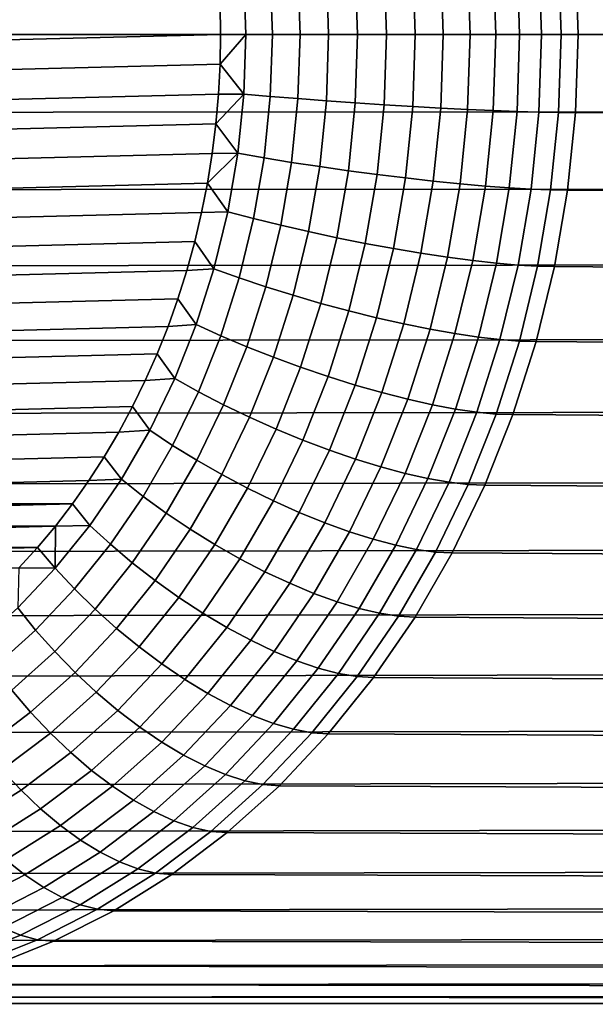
# Model space of a CAD drawing. Header units: metres. Extents: x -240 to 45, y -77 to 27.
# Tile 611 of 656: x -14.13 to -12.35, y -72.45 to -69.4. Entities that reach past the tile are written whole.
import ezdxf

# ---------------------------------------------------------------- set-up
doc = ezdxf.new("R2010")
doc.units = ezdxf.units.M
doc.layers.add('solid_102011X2', color=7, linetype='CONTINUOUS')

msp = doc.modelspace()

# ---------------------------------------------------------------- linework, layer by layer
at = {"layer": 'solid_102011X2'}
for points in [[(-17.437199, -69.449997, 152.970062), (-17.429041, -69.208603, 152.975357), (6.356927, -69.215828, 116.34713), (6.350015, -69.449997, 116.340965)], [(-13.094862, -69.238701, 156.597458), (-13.08772, -69.449997, 156.602097), (-12.997995, -69.449997, 156.598358), (-13.005336, -69.232811, 156.593597)], [(-13.005336, -69.232811, 156.593597), (-12.997995, -69.449997, 156.598358), (-12.909256, -69.449997, 156.584595), (-12.916779, -69.227425, 156.579712)], [(-12.916779, -69.227425, 156.579712), (-12.909256, -69.449997, 156.584595), (-12.822618, -69.449997, 156.560959), (-12.830303, -69.22261, 156.555969)], [(-12.830303, -69.22261, 156.555969), (-12.822618, -69.449997, 156.560959), (-12.739175, -69.449997, 156.527771), (-12.747001, -69.218437, 156.52269)], [(-12.747001, -69.218437, 156.52269), (-12.739175, -69.449997, 156.527771), (-12.659977, -69.449997, 156.485443), (-12.667921, -69.214951, 156.48027)], [(-12.667921, -69.214951, 156.48027), (-12.659977, -69.449997, 156.485443), (-12.586022, -69.449997, 156.434494), (-12.59406, -69.212189, 156.429276)], [(-12.59406, -69.212189, 156.429276), (-12.586022, -69.449997, 156.434494), (-12.518244, -69.449997, 156.37558), (-12.526348, -69.210197, 156.370316)], [(-12.526348, -69.210197, 156.370316), (-12.518244, -69.449997, 156.37558), (-12.457495, -69.449997, 156.309448), (-12.46564, -69.208992, 156.304153)], [(-12.46564, -69.208992, 156.304153), (-12.457495, -69.449997, 156.309448), (-12.405175, -69.449997, 156.2379), (-12.413334, -69.208603, 156.232605)], [(-12.413334, -69.208603, 156.232605), (-12.405175, -69.449997, 156.2379), (11.382038, -69.449997, 119.608803), (11.373597, -69.215836, 119.604996)], [(-13.440189, -69.265762, 156.513641), (-13.433962, -69.449997, 156.517685), (-13.351517, -69.449997, 156.553284), (-13.357985, -69.258644, 156.549088)], [(-13.357985, -69.258644, 156.549088), (-13.351517, -69.449997, 156.553284), (-13.265602, -69.449997, 156.579422), (-13.272304, -69.251701, 156.575073)], [(-13.272304, -69.251701, 156.575073), (-13.265602, -69.449997, 156.579422), (-13.177299, -69.449997, 156.595764), (-13.184226, -69.245026, 156.591263)], [(-13.184226, -69.245026, 156.591263), (-13.177299, -69.449997, 156.595764), (-13.08772, -69.449997, 156.602097), (-13.094862, -69.238701, 156.597458)], [(-13.518287, -69.266045, 156.468918), (-17.200375, -69.358047, 154.077744), (-17.201973, -69.449997, 154.076706), (-13.513421, -69.358047, 156.472092)], [(-13.433962, -69.449997, 156.517685), (-13.440189, -69.265762, 156.513641), (-13.513421, -69.358047, 156.472092), (-13.511823, -69.449997, 156.473129)], [(-13.513421, -69.358047, 156.472092), (-17.201973, -69.449997, 154.076706), (-17.200375, -69.541954, 154.077744), (-13.511823, -69.449997, 156.473129)], [(-17.429041, -69.691399, 152.975357), (-17.437199, -69.449997, 152.970062), (6.350015, -69.449997, 116.340965), (6.356926, -69.684166, 116.34713)], [(-17.195511, -69.633957, 154.080902), (-13.513421, -69.541954, 156.472092), (-13.511823, -69.449997, 156.473129), (-17.200375, -69.541954, 154.077744)], [(-13.433962, -69.449997, 156.517685), (-13.511823, -69.449997, 156.473129), (-13.513421, -69.541954, 156.472092)], [(-13.440189, -69.634232, 156.513641), (-13.433962, -69.449997, 156.517685), (-13.513421, -69.541954, 156.472092)], [(-13.357985, -69.641357, 156.549088), (-13.351517, -69.449997, 156.553284), (-13.433962, -69.449997, 156.517685), (-13.440189, -69.634232, 156.513641)], [(-13.272304, -69.6483, 156.575073), (-13.265602, -69.449997, 156.579422), (-13.351517, -69.449997, 156.553284), (-13.357985, -69.641357, 156.549088)], [(-13.184226, -69.654976, 156.591263), (-13.177299, -69.449997, 156.595764), (-13.265602, -69.449997, 156.579422), (-13.272304, -69.6483, 156.575073)], [(-13.094862, -69.661301, 156.597458), (-13.08772, -69.449997, 156.602097), (-13.177299, -69.449997, 156.595764), (-13.184226, -69.654976, 156.591263)], [(-13.005336, -69.667191, 156.593597), (-12.997995, -69.449997, 156.598358), (-13.08772, -69.449997, 156.602097), (-13.094862, -69.661301, 156.597458)], [(-12.916779, -69.672577, 156.579712), (-12.909256, -69.449997, 156.584595), (-12.997995, -69.449997, 156.598358), (-13.005336, -69.667191, 156.593597)], [(-12.830303, -69.677383, 156.555969), (-12.822618, -69.449997, 156.560959), (-12.909256, -69.449997, 156.584595), (-12.916779, -69.672577, 156.579712)], [(-12.747001, -69.681564, 156.52269), (-12.739175, -69.449997, 156.527771), (-12.822618, -69.449997, 156.560959), (-12.830303, -69.677383, 156.555969)], [(-12.667921, -69.685051, 156.48027), (-12.659977, -69.449997, 156.485443), (-12.739175, -69.449997, 156.527771), (-12.747001, -69.681564, 156.52269)], [(-12.659977, -69.449997, 156.485443), (-12.667921, -69.685051, 156.48027), (-12.59406, -69.687813, 156.429276), (-12.586022, -69.449997, 156.434494)], [(-12.586022, -69.449997, 156.434494), (-12.59406, -69.687813, 156.429276), (-12.526348, -69.689804, 156.370316), (-12.518244, -69.449997, 156.37558)], [(-12.518244, -69.449997, 156.37558), (-12.526348, -69.689804, 156.370316), (-12.46564, -69.691002, 156.304153), (-12.457495, -69.449997, 156.309448)], [(-12.457495, -69.449997, 156.309448), (-12.46564, -69.691002, 156.304153), (-12.413334, -69.691399, 156.232605), (-12.405175, -69.449997, 156.2379)], [(-12.405175, -69.449997, 156.2379), (-12.413334, -69.691399, 156.232605), (11.373596, -69.684174, 119.604996), (11.382038, -69.449997, 119.608803)], [(-17.187384, -69.726097, 154.086182), (-13.518287, -69.633957, 156.468918), (-13.513421, -69.541954, 156.472092), (-17.195511, -69.633957, 154.080902)], [(-13.440189, -69.634232, 156.513641), (-13.513421, -69.541954, 156.472092), (-13.518287, -69.633957, 156.468918)], [(-17.175974, -69.818001, 154.093597), (-13.526413, -69.726097, 156.463654), (-13.518287, -69.633957, 156.468918), (-17.187384, -69.726097, 154.086182)], [(-13.440189, -69.634232, 156.513641), (-13.518287, -69.633957, 156.468918), (-13.526413, -69.726097, 156.463654)], [(-13.440189, -69.634232, 156.513641), (-13.526413, -69.726097, 156.463654), (-13.458828, -69.817276, 156.501541)], [(-13.377345, -69.831474, 156.536514), (-13.357985, -69.641357, 156.549088), (-13.440189, -69.634232, 156.513641), (-13.458828, -69.817276, 156.501541)], [(-13.292366, -69.845314, 156.562042), (-13.272304, -69.6483, 156.575073), (-13.357985, -69.641357, 156.549088), (-13.377345, -69.831474, 156.536514)], [(-13.204964, -69.858627, 156.577789), (-13.184226, -69.654976, 156.591263), (-13.272304, -69.6483, 156.575073), (-13.292366, -69.845314, 156.562042)], [(-13.11624, -69.871231, 156.583588), (-13.094862, -69.661301, 156.597458), (-13.184226, -69.654976, 156.591263), (-13.204964, -69.858627, 156.577789)], [(-13.02731, -69.882973, 156.57933), (-13.005336, -69.667191, 156.593597), (-13.094862, -69.661301, 156.597458), (-13.11624, -69.871231, 156.583588)], [(-17.404617, -69.931236, 152.991226), (-17.429041, -69.691399, 152.975357), (6.356926, -69.684166, 116.34713), (6.377658, -69.917114, 116.365578)], [(-12.939297, -69.893707, 156.565079), (-12.916779, -69.672577, 156.579712), (-13.005336, -69.667191, 156.593597), (-13.02731, -69.882973, 156.57933)], [(-12.853309, -69.903297, 156.541031), (-12.830303, -69.677383, 156.555969), (-12.916779, -69.672577, 156.579712), (-12.939297, -69.893707, 156.565079)], [(-12.770429, -69.911629, 156.507477), (-12.747001, -69.681564, 156.52269), (-12.830303, -69.677383, 156.555969), (-12.853309, -69.903297, 156.541031)], [(-12.691702, -69.918579, 156.464828), (-12.667921, -69.685051, 156.48027), (-12.747001, -69.681564, 156.52269), (-12.770429, -69.911629, 156.507477)], [(-12.667921, -69.685051, 156.48027), (-12.691702, -69.918579, 156.464828), (-12.61812, -69.92408, 156.413651), (-12.59406, -69.687813, 156.429276)], [(-12.59406, -69.687813, 156.429276), (-12.61812, -69.92408, 156.413651), (-12.550611, -69.928055, 156.354568), (-12.526348, -69.689804, 156.370316)], [(-12.526348, -69.689804, 156.370316), (-12.550611, -69.928055, 156.354568), (-12.490023, -69.930443, 156.288315), (-12.46564, -69.691002, 156.304153)], [(-12.46564, -69.691002, 156.304153), (-12.490023, -69.930443, 156.288315), (-12.437757, -69.931236, 156.216736), (-12.413334, -69.691399, 156.232605)], [(-12.413334, -69.691399, 156.232605), (-12.437757, -69.931236, 156.216736), (11.306332, -70.147377, 119.574486), (11.348306, -69.917137, 119.593559)], [(-12.413334, -69.691399, 156.232605), (11.348306, -69.917137, 119.593559), (11.373596, -69.684174, 119.604996)], [(-17.161268, -69.909554, 154.103149), (-13.537822, -69.818001, 156.456238), (-13.526413, -69.726097, 156.463654), (-17.175974, -69.818001, 154.093597)], [(-13.458828, -69.817276, 156.501541), (-13.526413, -69.726097, 156.463654), (-13.537822, -69.818001, 156.456238)], [(-17.143293, -70.000404, 154.114822), (-13.552528, -69.909554, 156.446686), (-13.537822, -69.818001, 156.456238), (-17.161268, -69.909554, 154.103149)], [(-13.458828, -69.817276, 156.501541), (-13.537822, -69.818001, 156.456238), (-13.552528, -69.909554, 156.446686)], [(-13.458828, -69.817276, 156.501541), (-13.552528, -69.909554, 156.446686), (-13.489759, -69.997932, 156.481445)], [(-13.409472, -70.019119, 156.515656), (-13.377345, -69.831474, 156.536514), (-13.458828, -69.817276, 156.501541), (-13.489759, -69.997932, 156.481445)], [(-13.32566, -70.039764, 156.540421), (-13.292366, -69.845314, 156.562042), (-13.377345, -69.831474, 156.536514), (-13.409472, -70.019119, 156.515656)], [(-13.239378, -70.059624, 156.55545), (-13.204964, -69.858627, 156.577789), (-13.292366, -69.845314, 156.562042), (-13.32566, -70.039764, 156.540421)], [(-13.151715, -70.078423, 156.560547), (-13.11624, -69.871231, 156.583588), (-13.204964, -69.858627, 156.577789), (-13.239378, -70.059624, 156.55545)], [(-13.063774, -70.095947, 156.555649), (-13.02731, -69.882973, 156.57933), (-13.11624, -69.871231, 156.583588), (-13.151715, -70.078423, 156.560547)], [(-12.976665, -70.111961, 156.540817), (-12.939297, -69.893707, 156.565079), (-13.02731, -69.882973, 156.57933), (-13.063774, -70.095947, 156.555649)], [(-12.891485, -70.126274, 156.516235), (-12.853309, -69.903297, 156.541031), (-12.939297, -69.893707, 156.565079), (-12.976665, -70.111961, 156.540817)], [(-12.809306, -70.138695, 156.482224), (-12.770429, -69.911629, 156.507477), (-12.853309, -69.903297, 156.541031), (-12.891485, -70.126274, 156.516235)], [(-17.364088, -70.167946, 153.017548), (-17.404617, -69.931236, 152.991226), (6.377658, -69.917114, 116.365578), (6.412156, -70.147369, 116.396164)], [(-17.122049, -70.090485, 154.128616), (-13.570502, -70.000404, 156.435013), (-13.552528, -69.909554, 156.446686), (-17.143293, -70.000404, 154.114822)], [(-13.489759, -69.997932, 156.481445), (-13.552528, -69.909554, 156.446686), (-13.570502, -70.000404, 156.435013)], [(-12.731165, -70.149071, 156.439209), (-12.691702, -69.918579, 156.464828), (-12.770429, -69.911629, 156.507477), (-12.809306, -70.138695, 156.482224)], [(-12.691702, -69.918579, 156.464828), (-12.731165, -70.149071, 156.439209), (-12.658047, -70.157272, 156.387726), (-12.61812, -69.92408, 156.413651)], [(-12.61812, -69.92408, 156.413651), (-12.658047, -70.157272, 156.387726), (-12.590871, -70.1632, 156.328415), (-12.550611, -69.928055, 156.354568)], [(-12.550611, -69.928055, 156.354568), (-12.590871, -70.1632, 156.328415), (-12.530486, -70.166771, 156.262039), (-12.490023, -69.930443, 156.288315)], [(-12.490023, -69.930443, 156.288315), (-12.530486, -70.166771, 156.262039), (-12.478286, -70.167946, 156.190414), (-12.437757, -69.931236, 156.216736)], [(-12.437757, -69.931236, 156.216736), (-12.478286, -70.167946, 156.190414), (11.247913, -70.373695, 119.547737), (11.306332, -70.147377, 119.574486)], [(-17.09761, -70.179405, 154.144485), (-13.591747, -70.090485, 156.421219), (-13.570502, -70.000404, 156.435013), (-17.122049, -70.090485, 154.128616)], [(-13.532783, -70.175034, 156.453506), (-13.489759, -69.997932, 156.481445), (-13.570502, -70.000404, 156.435013), (-13.591747, -70.090485, 156.421219)], [(-13.454159, -70.203072, 156.486633), (-13.409472, -70.019119, 156.515656), (-13.489759, -69.997932, 156.481445), (-13.532783, -70.175034, 156.453506)], [(-13.371967, -70.230392, 156.510345), (-13.32566, -70.039764, 156.540421), (-13.409472, -70.019119, 156.515656), (-13.454159, -70.203072, 156.486633)], [(-13.32566, -70.039764, 156.540421), (-13.371967, -70.230392, 156.510345), (-13.287245, -70.25666, 156.524368), (-13.239378, -70.059624, 156.55545)], [(-13.201058, -70.281548, 156.528503), (-13.151715, -70.078423, 156.560547), (-13.239378, -70.059624, 156.55545), (-13.287245, -70.25666, 156.524368)], [(-13.114493, -70.304733, 156.522705), (-13.063774, -70.095947, 156.555649), (-13.151715, -70.078423, 156.560547), (-13.201058, -70.281548, 156.528503)], [(-17.069979, -70.267136, 154.16243), (-13.616187, -70.179405, 156.40535), (-13.591747, -70.090485, 156.421219), (-17.09761, -70.179405, 154.144485)], [(-13.532783, -70.175034, 156.453506), (-13.591747, -70.090485, 156.421219), (-13.616187, -70.179405, 156.40535)], [(-13.028642, -70.325928, 156.507065), (-12.976665, -70.111961, 156.540817), (-13.063774, -70.095947, 156.555649), (-13.114493, -70.304733, 156.522705)], [(-12.944585, -70.344856, 156.48175), (-12.891485, -70.126274, 156.516235), (-12.976665, -70.111961, 156.540817), (-13.028642, -70.325928, 156.507065)], [(-17.307716, -70.400002, 153.054153), (-17.364088, -70.167946, 153.017548), (6.412156, -70.147369, 116.396164), (6.460348, -70.37368, 116.438652)], [(-12.863381, -70.361298, 156.447113), (-12.809306, -70.138695, 156.482224), (-12.891485, -70.126274, 156.516235), (-12.944585, -70.344856, 156.48175)], [(-12.786056, -70.375031, 156.403564), (-12.731165, -70.149071, 156.439209), (-12.809306, -70.138695, 156.482224), (-12.863381, -70.361298, 156.447113)], [(-13.587618, -70.347435, 156.417908), (-13.532783, -70.175034, 156.453506), (-13.616187, -70.179405, 156.40535), (-13.643817, -70.267136, 156.387405)], [(-13.511114, -70.382141, 156.449646), (-13.454159, -70.203072, 156.486633), (-13.532783, -70.175034, 156.453506), (-13.587618, -70.347435, 156.417908)], [(-12.731165, -70.149071, 156.439209), (-12.786056, -70.375031, 156.403564), (-12.713581, -70.38588, 156.351654), (-12.658047, -70.157272, 156.387726)], [(-12.658047, -70.157272, 156.387726), (-12.713581, -70.38588, 156.351654), (-12.646871, -70.393723, 156.292053), (-12.590871, -70.1632, 156.328415)], [(-12.590871, -70.1632, 156.328415), (-12.646871, -70.393723, 156.292053), (-12.586765, -70.398453, 156.225494), (-12.530486, -70.166771, 156.262039)], [(-12.530486, -70.166771, 156.262039), (-12.586765, -70.398453, 156.225494), (-12.534658, -70.400002, 156.153809), (-12.478286, -70.167946, 156.190414)], [(-12.478286, -70.167946, 156.190414), (-12.534658, -70.400002, 156.153809), (11.173461, -70.594582, 119.513321), (11.247913, -70.373695, 119.547737)], [(-17.039282, -70.353279, 154.182358), (-13.643817, -70.267136, 156.387405), (-13.616187, -70.179405, 156.40535), (-17.069979, -70.267136, 154.16243)], [(-13.430989, -70.415962, 156.472015), (-13.371967, -70.230392, 156.510345), (-13.454159, -70.203072, 156.486633), (-13.511114, -70.382141, 156.449646)], [(-13.371967, -70.230392, 156.510345), (-13.430989, -70.415962, 156.472015), (-13.348253, -70.448479, 156.484741), (-13.287245, -70.25666, 156.524368)], [(-17.005526, -70.437813, 154.204285), (-13.674516, -70.353279, 156.367462), (-13.643817, -70.267136, 156.387405), (-17.039282, -70.353279, 154.182358)], [(-13.587618, -70.347435, 156.417908), (-13.643817, -70.267136, 156.387405), (-13.674516, -70.353279, 156.367462)], [(-13.263948, -70.479279, 156.487656), (-13.201058, -70.281548, 156.528503), (-13.287245, -70.25666, 156.524368), (-13.348253, -70.448479, 156.484741)], [(-13.179137, -70.507973, 156.480728), (-13.114493, -70.304733, 156.522705), (-13.201058, -70.281548, 156.528503), (-13.263948, -70.479279, 156.487656)], [(-13.094889, -70.534203, 156.464035), (-13.028642, -70.325928, 156.507065), (-13.114493, -70.304733, 156.522705), (-13.179137, -70.507973, 156.480728)], [(-13.012263, -70.55764, 156.437805), (-12.944585, -70.344856, 156.48175), (-13.028642, -70.325928, 156.507065), (-13.094889, -70.534203, 156.464035)], [(-16.968845, -70.520424, 154.228104), (-13.708271, -70.437813, 156.345551), (-13.674516, -70.353279, 156.367462), (-17.005526, -70.437813, 154.204285)], [(-13.653909, -70.514015, 156.374847), (-13.587618, -70.347435, 156.417908), (-13.674516, -70.353279, 156.367462), (-13.708271, -70.437813, 156.345551)], [(-13.579968, -70.555161, 156.404922), (-13.511114, -70.382141, 156.449646), (-13.587618, -70.347435, 156.417908), (-13.653909, -70.514015, 156.374847)], [(-12.932303, -70.577988, 156.402344), (-12.863381, -70.361298, 156.447113), (-12.944585, -70.344856, 156.48175), (-13.012263, -70.55764, 156.437805)], [(-12.856016, -70.594986, 156.358124), (-12.786056, -70.375031, 156.403564), (-12.863381, -70.361298, 156.447113), (-12.932303, -70.577988, 156.402344)], [(-17.235867, -70.6259, 153.100815), (-17.307716, -70.400002, 153.054153), (6.460348, -70.37368, 116.438652), (6.522074, -70.594566, 116.492668)], [(-13.502343, -70.595261, 156.425674), (-13.430989, -70.415962, 156.472015), (-13.511114, -70.382141, 156.449646), (-13.579968, -70.555161, 156.404922)], [(-12.786056, -70.375031, 156.403564), (-12.856016, -70.594986, 156.358124), (-12.784362, -70.608421, 156.305695), (-12.713581, -70.38588, 156.351654)], [(-12.713581, -70.38588, 156.351654), (-12.784362, -70.608421, 156.305695), (-12.718246, -70.618126, 156.245697), (-12.646871, -70.393723, 156.292053)], [(-13.422009, -70.633812, 156.436844), (-13.348253, -70.448479, 156.484741), (-13.430989, -70.415962, 156.472015), (-13.502343, -70.595261, 156.425674)], [(-12.646871, -70.393723, 156.292053), (-12.718246, -70.618126, 156.245697), (-12.658498, -70.623978, 156.178909), (-12.586765, -70.398453, 156.225494)], [(-12.586765, -70.398453, 156.225494), (-12.658498, -70.623978, 156.178909), (-12.606508, -70.6259, 156.107147), (-12.534658, -70.400002, 156.153809)], [(-12.534658, -70.400002, 156.153809), (-12.606508, -70.6259, 156.107147), (11.08343, -70.808823, 119.471191), (11.173461, -70.594582, 119.513321)], [(-16.929253, -70.601112, 154.253815), (-13.744951, -70.520424, 156.321732), (-13.708271, -70.437813, 156.345551), (-16.968845, -70.520424, 154.228104)], [(-13.653909, -70.514015, 156.374847), (-13.708271, -70.437813, 156.345551), (-13.744951, -70.520424, 156.321732)], [(-13.339979, -70.670334, 156.438278), (-13.263948, -70.479279, 156.487656), (-13.348253, -70.448479, 156.484741), (-13.422009, -70.633812, 156.436844)], [(-13.257288, -70.704353, 156.429977), (-13.179137, -70.507973, 156.480728), (-13.263948, -70.479279, 156.487656), (-13.339979, -70.670334, 156.438278)], [(-13.731228, -70.673698, 156.324646), (-13.653909, -70.514015, 156.374847), (-13.744951, -70.520424, 156.321732), (-13.784543, -70.601112, 156.296021)], [(-13.660277, -70.721016, 156.352768), (-13.579968, -70.555161, 156.404922), (-13.653909, -70.514015, 156.374847), (-13.731228, -70.673698, 156.324646)], [(-13.174977, -70.735458, 156.412033), (-13.094889, -70.534203, 156.464035), (-13.179137, -70.507973, 156.480728), (-13.257288, -70.704353, 156.429977)], [(-16.88686, -70.679649, 154.281342), (-13.784543, -70.601112, 156.296021), (-13.744951, -70.520424, 156.321732), (-16.929253, -70.601112, 154.253815)], [(-13.094083, -70.763245, 156.384674), (-13.012263, -70.55764, 156.437805), (-13.094889, -70.534203, 156.464035), (-13.174977, -70.735458, 156.412033)], [(-13.585565, -70.767136, 156.371628), (-13.502343, -70.595261, 156.425674), (-13.579968, -70.555161, 156.404922), (-13.660277, -70.721016, 156.352768)], [(-13.015626, -70.787361, 156.348236), (-12.932303, -70.577988, 156.402344), (-13.012263, -70.55764, 156.437805), (-13.094083, -70.763245, 156.384674)], [(-17.149004, -70.84417, 153.157211), (-17.235867, -70.6259, 153.100815), (6.522074, -70.594566, 116.492668), (6.597173, -70.808807, 116.557785)], [(-16.841688, -70.756004, 154.310684), (-13.826937, -70.679649, 156.268478), (-13.784543, -70.601112, 156.296021), (-16.88686, -70.679649, 154.281342)], [(-13.731228, -70.673698, 156.324646), (-13.784543, -70.601112, 156.296021), (-13.826937, -70.679649, 156.268478)], [(-13.508033, -70.81147, 156.380981), (-13.422009, -70.633812, 156.436844), (-13.502343, -70.595261, 156.425674), (-13.585565, -70.767136, 156.371628)], [(-12.940594, -70.807518, 156.303207), (-12.856016, -70.594986, 156.358124), (-12.932303, -70.577988, 156.402344), (-13.015626, -70.787361, 156.348236)], [(-12.856016, -70.594986, 156.358124), (-12.940594, -70.807518, 156.303207), (-12.869932, -70.823441, 156.250122), (-12.784362, -70.608421, 156.305695)], [(-13.428657, -70.85347, 156.380692), (-13.339979, -70.670334, 156.438278), (-13.422009, -70.633812, 156.436844), (-13.508033, -70.81147, 156.380981)], [(-12.784362, -70.608421, 156.305695), (-12.869932, -70.823441, 156.250122), (-12.804532, -70.834953, 156.189667), (-12.718246, -70.618126, 156.245697)], [(-12.718246, -70.618126, 156.245697), (-12.804532, -70.834953, 156.189667), (-12.745217, -70.841888, 156.122604), (-12.658498, -70.623978, 156.178909)], [(-12.658498, -70.623978, 156.178909), (-12.745217, -70.841888, 156.122604), (-12.693369, -70.84417, 156.050735), (-12.606508, -70.6259, 156.107147)], [(-12.606508, -70.6259, 156.107147), (-12.693369, -70.84417, 156.050735), (10.978508, -71.014893, 119.421402), (11.08343, -70.808823, 119.471191)], [(-16.79384, -70.830002, 154.341751), (-13.872108, -70.756004, 156.239151), (-13.826937, -70.679649, 156.268478), (-16.841688, -70.756004, 154.310684)], [(-13.819072, -70.825439, 156.267593), (-13.731228, -70.673698, 156.324646), (-13.826937, -70.679649, 156.268478), (-13.872108, -70.756004, 156.239151)], [(-13.751517, -70.878624, 156.293518), (-13.660277, -70.721016, 156.352768), (-13.731228, -70.673698, 156.324646), (-13.819072, -70.825439, 156.267593)], [(-13.348437, -70.892601, 156.370789), (-13.257288, -70.704353, 156.429977), (-13.339979, -70.670334, 156.438278), (-13.428657, -70.85347, 156.380692)], [(-13.680116, -70.930466, 156.310226), (-13.585565, -70.767136, 156.371628), (-13.660277, -70.721016, 156.352768), (-13.751517, -70.878624, 156.293518)], [(-13.268387, -70.928368, 156.351364), (-13.174977, -70.735458, 156.412033), (-13.257288, -70.704353, 156.429977), (-13.348437, -70.892601, 156.370789)], [(-16.743368, -70.90155, 154.374527), (-13.919956, -70.830002, 156.208084), (-13.872108, -70.756004, 156.239151), (-16.79384, -70.830002, 154.341751)], [(-13.819072, -70.825439, 156.267593), (-13.872108, -70.756004, 156.239151), (-13.919956, -70.830002, 156.208084)], [(-13.189511, -70.960327, 156.322693), (-13.094083, -70.763245, 156.384674), (-13.174977, -70.735458, 156.412033), (-13.268387, -70.928368, 156.351364)], [(-13.605766, -70.980301, 156.317505), (-13.508033, -70.81147, 156.380981), (-13.585565, -70.767136, 156.371628), (-13.680116, -70.930466, 156.310226)], [(-13.112807, -70.988068, 156.285126), (-13.015626, -70.787361, 156.348236), (-13.094083, -70.763245, 156.384674), (-13.189511, -70.960327, 156.322693)], [(-13.03924, -71.011238, 156.239136), (-12.940594, -70.807518, 156.303207), (-13.015626, -70.787361, 156.348236), (-13.112807, -70.988068, 156.285126)], [(-17.047695, -71.053398, 153.223007), (-17.149004, -70.84417, 153.157211), (6.597173, -70.808807, 116.557785), (6.685336, -71.014885, 116.633385)], [(-13.529406, -71.027504, 156.315262), (-13.428657, -70.85347, 156.380692), (-13.508033, -70.81147, 156.380981), (-13.605766, -70.980301, 156.317505)], [(-12.940594, -70.807518, 156.303207), (-13.03924, -71.011238, 156.239136), (-12.969736, -71.029564, 156.185303), (-12.869932, -70.823441, 156.250122)], [(-16.743368, -70.90155, 154.374527), (-13.970428, -70.90155, 156.175308), (-13.919956, -70.830002, 156.208084)], [(-13.916871, -70.968269, 156.204086), (-13.819072, -70.825439, 156.267593), (-13.919956, -70.830002, 156.208084), (-13.970428, -70.90155, 156.175308)], [(-13.853099, -71.026978, 156.227554), (-13.751517, -70.878624, 156.293518), (-13.819072, -70.825439, 156.267593), (-13.916871, -70.968269, 156.204086)], [(-12.869932, -70.823441, 156.250122), (-12.969736, -71.029564, 156.185303), (-12.905171, -71.042793, 156.124313), (-12.804532, -70.834953, 156.189667)], [(-12.804532, -70.834953, 156.189667), (-12.905171, -71.042793, 156.124313), (-12.846361, -71.050774, 156.056915), (-12.745217, -70.841888, 156.122604)], [(-12.745217, -70.841888, 156.122604), (-12.846361, -71.050774, 156.056915), (-12.794679, -71.053398, 155.984955), (-12.693369, -70.84417, 156.050735)], [(-12.693369, -70.84417, 156.050735), (-12.794679, -71.053398, 155.984955), (10.859416, -71.211571, 119.363968), (10.978508, -71.014893, 119.421402)], [(-13.785383, -71.084198, 156.241867), (-13.680116, -70.930466, 156.310226), (-13.751517, -70.878624, 156.293518), (-13.853099, -71.026978, 156.227554)], [(-13.451996, -71.071487, 156.303528), (-13.348437, -70.892601, 156.370789), (-13.428657, -70.85347, 156.380692), (-13.529406, -71.027504, 156.315262)], [(-16.743368, -70.90155, 154.374527), (-16.690378, -70.970497, 154.408951), (-13.970428, -70.90155, 156.175308)], [(-16.690378, -70.970497, 154.408951), (-14.023417, -70.970497, 156.140884), (-13.970428, -70.90155, 156.175308)], [(-13.916871, -70.968269, 156.204086), (-13.970428, -70.90155, 156.175308), (-14.023417, -70.970497, 156.140884)], [(-13.374512, -71.111694, 156.282455), (-13.268387, -70.928368, 156.351364), (-13.348437, -70.892601, 156.370789), (-13.451996, -71.071487, 156.303528)], [(-13.714577, -71.139206, 156.246841), (-13.605766, -70.980301, 156.317505), (-13.680116, -70.930466, 156.310226), (-13.785383, -71.084198, 156.241867)], [(-13.297932, -71.147614, 156.252289), (-13.189511, -70.960327, 156.322693), (-13.268387, -70.928368, 156.351364), (-13.374512, -71.111694, 156.282455)], [(-16.690378, -70.970497, 154.408951), (-16.634966, -71.036713, 154.444931), (-14.023417, -70.970497, 156.140884)], [(-16.634966, -71.036713, 154.444931), (-14.078831, -71.036713, 156.104904), (-14.023417, -70.970497, 156.140884)], [(-14.023992, -71.101242, 156.134521), (-14.023417, -70.970497, 156.140884), (-14.078831, -71.036713, 156.104904)], [(-13.964362, -71.165092, 156.155304), (-13.853099, -71.026978, 156.227554), (-13.916871, -70.968269, 156.204086), (-14.023992, -71.101242, 156.134521)], [(-13.916871, -70.968269, 156.204086), (-14.023417, -70.970497, 156.140884), (-14.023992, -71.101242, 156.134521)], [(-13.223218, -71.178795, 156.213425), (-13.112807, -70.988068, 156.285126), (-13.189511, -70.960327, 156.322693), (-13.297932, -71.147614, 156.252289)], [(-13.605766, -70.980301, 156.317505), (-13.714577, -71.139206, 156.246841), (-13.641573, -71.191315, 156.242432), (-13.529406, -71.027504, 156.315262)], [(-13.151315, -71.204842, 156.166351), (-13.03924, -71.011238, 156.239136), (-13.112807, -70.988068, 156.285126), (-13.223218, -71.178795, 156.213425)], [(-16.932594, -71.252228, 153.29776), (-17.047695, -71.053398, 153.223007), (6.685336, -71.014885, 116.633385), (6.786242, -71.211555, 116.718819)], [(-13.900683, -71.227325, 156.166992), (-13.785383, -71.084198, 156.241867), (-13.853099, -71.026978, 156.227554), (-13.964362, -71.165092, 156.155304)], [(-13.56729, -71.239861, 156.228653), (-13.451996, -71.071487, 156.303528), (-13.529406, -71.027504, 156.315262), (-13.641573, -71.191315, 156.242432)], [(-13.03924, -71.011238, 156.239136), (-13.151315, -71.204842, 156.166351), (-13.083125, -71.225433, 156.111664), (-12.969736, -71.029564, 156.185303)], [(-12.969736, -71.029564, 156.185303), (-13.083125, -71.225433, 156.111664), (-13.019511, -71.240311, 156.050049), (-12.905171, -71.042793, 156.124313)], [(-16.634966, -71.036713, 154.444931), (-16.57723, -71.100075, 154.482422), (-14.078831, -71.036713, 156.104904)], [(-16.57723, -71.100075, 154.482422), (-14.136567, -71.100075, 156.067413), (-14.078831, -71.036713, 156.104904)], [(-14.023992, -71.101242, 156.134521), (-14.078831, -71.036713, 156.104904), (-14.136567, -71.100075, 156.067413)], [(-12.905171, -71.042793, 156.124313), (-13.019511, -71.240311, 156.050049), (-12.961273, -71.249275, 155.982285), (-12.846361, -71.050774, 156.056915)], [(-12.846361, -71.050774, 156.056915), (-12.961273, -71.249275, 155.982285), (-12.90978, -71.252228, 155.910202), (-12.794679, -71.053398, 155.984955)], [(-12.794679, -71.053398, 155.984955), (-12.90978, -71.252228, 155.910202), (10.727102, -71.39743, 119.298996), (10.859416, -71.211571, 119.363968)], [(-13.833758, -71.287155, 156.169449), (-13.714577, -71.139206, 156.246841), (-13.785383, -71.084198, 156.241867), (-13.900683, -71.227325, 156.166992)], [(-13.492665, -71.284241, 156.205719), (-13.374512, -71.111694, 156.282455), (-13.451996, -71.071487, 156.303528), (-13.56729, -71.239861, 156.228653)], [(-14.023992, -71.101242, 156.134521), (-14.136567, -71.100075, 156.067413), (-14.139739, -71.223511, 156.059357)], [(-14.084585, -71.292091, 156.077225), (-13.964362, -71.165092, 156.155304), (-14.023992, -71.101242, 156.134521), (-14.139739, -71.223511, 156.059357)], [(-13.418638, -71.323891, 156.173904), (-13.297932, -71.147614, 156.252289), (-13.374512, -71.111694, 156.282455), (-13.492665, -71.284241, 156.205719)], [(-13.714577, -71.139206, 156.246841), (-13.833758, -71.287155, 156.169449), (-13.76443, -71.343826, 156.162643), (-13.641573, -71.191315, 156.242432)], [(-13.346142, -71.358307, 156.133606), (-13.223218, -71.178795, 156.213425), (-13.297932, -71.147614, 156.252289), (-13.418638, -71.323891, 156.173904)], [(-14.025269, -71.358932, 156.08609), (-13.900683, -71.227325, 156.166992), (-13.964362, -71.165092, 156.155304), (-14.084585, -71.292091, 156.077225)], [(-13.223218, -71.178795, 156.213425), (-13.346142, -71.358307, 156.133606), (-13.276091, -71.387062, 156.085327), (-13.151315, -71.204842, 156.166351)], [(-16.804449, -71.439369, 153.380981), (-16.932594, -71.252228, 153.29776), (6.786242, -71.211555, 116.718819), (6.899411, -71.397415, 116.813263)], [(-13.693573, -71.396629, 156.146652), (-13.56729, -71.239861, 156.228653), (-13.641573, -71.191315, 156.242432), (-13.76443, -71.343826, 156.162643)], [(-13.151315, -71.204842, 156.166351), (-13.276091, -71.387062, 156.085327), (-13.209366, -71.409798, 156.029694), (-13.083125, -71.225433, 156.111664)], [(-14.212989, -71.407143, 155.993835), (-14.084585, -71.292091, 156.077225), (-14.139739, -71.223511, 156.059357), (-14.263363, -71.334282, 155.979065)], [(-13.962538, -71.423187, 156.085815), (-13.833758, -71.287155, 156.169449), (-13.900683, -71.227325, 156.166992), (-14.025269, -71.358932, 156.08609)], [(-13.622079, -71.444893, 156.121674), (-13.492665, -71.284241, 156.205719), (-13.56729, -71.239861, 156.228653), (-13.693573, -71.396629, 156.146652)], [(-13.083125, -71.225433, 156.111664), (-13.209366, -71.409798, 156.029694), (-13.14681, -71.426216, 155.967392), (-13.019511, -71.240311, 156.050049)], [(-13.019511, -71.240311, 156.050049), (-13.14681, -71.426216, 155.967392), (-13.089209, -71.436111, 155.8992), (-12.961273, -71.249275, 155.982285)], [(-12.961273, -71.249275, 155.982285), (-13.089209, -71.436111, 155.8992), (-13.037925, -71.439369, 155.826981), (-12.90978, -71.252228, 155.910202)], [(-12.90978, -71.252228, 155.910202), (-13.037925, -71.439369, 155.826981), (10.582577, -71.571274, 119.226624), (10.727102, -71.39743, 119.298996)], [(-14.158331, -71.478157, 155.99968), (-14.025269, -71.358932, 156.08609), (-14.084585, -71.292091, 156.077225), (-14.212989, -71.407143, 155.993835)], [(-13.897182, -71.484055, 156.076431), (-13.76443, -71.343826, 156.162643), (-13.833758, -71.287155, 156.169449), (-13.962538, -71.423187, 156.085815)], [(-13.55085, -71.488014, 156.088043), (-13.418638, -71.323891, 156.173904), (-13.492665, -71.284241, 156.205719), (-13.622079, -71.444893, 156.121674)], [(-13.480783, -71.525452, 156.046158), (-13.346142, -71.358307, 156.133606), (-13.418638, -71.323891, 156.173904), (-13.55085, -71.488014, 156.088043)], [(-14.10008, -71.546425, 155.996506), (-13.962538, -71.423187, 156.085815), (-14.025269, -71.358932, 156.08609), (-14.158331, -71.478157, 155.99968)], [(-13.830026, -71.540771, 156.058029), (-13.693573, -71.396629, 156.146652), (-13.76443, -71.343826, 156.162643), (-13.897182, -71.484055, 156.076431)], [(-13.346142, -71.358307, 156.133606), (-13.480783, -71.525452, 156.046158), (-13.41276, -71.556725, 155.996567), (-13.276091, -71.387062, 156.085327)], [(-16.664089, -71.613609, 153.472122), (-16.804449, -71.439369, 153.380981), (6.899411, -71.397415, 116.813263), (7.024312, -71.571259, 116.915855)], [(-13.761915, -71.592606, 156.030869), (-13.622079, -71.444893, 156.121674), (-13.693573, -71.396629, 156.146652), (-13.830026, -71.540771, 156.058029)], [(-13.276091, -71.387062, 156.085327), (-13.41276, -71.556725, 155.996567), (-13.347639, -71.581444, 155.939896), (-13.209366, -71.409798, 156.029694)], [(-14.038967, -71.611099, 155.98436), (-13.897182, -71.484055, 156.076431), (-13.962538, -71.423187, 156.085815), (-14.10008, -71.546425, 155.996506)], [(-13.209366, -71.409798, 156.029694), (-13.347639, -71.581444, 155.939896), (-13.286241, -71.599297, 155.876846), (-13.14681, -71.426216, 155.967392)], [(-13.14681, -71.426216, 155.967392), (-13.286241, -71.599297, 155.876846), (-13.229339, -71.610069, 155.808212), (-13.089209, -71.436111, 155.8992)], [(-13.693708, -71.638924, 155.99527), (-13.55085, -71.488014, 156.088043), (-13.622079, -71.444893, 156.121674), (-13.761915, -71.592606, 156.030869)], [(-13.089209, -71.436111, 155.8992), (-13.229339, -71.610069, 155.808212), (-13.178285, -71.613609, 155.73584), (-13.037925, -71.439369, 155.826981)], [(-13.037925, -71.439369, 155.826981), (-13.178285, -71.613609, 155.73584), (10.42698, -71.731911, 119.147034), (10.582577, -71.571274, 119.226624)], [(-14.245492, -71.656067, 155.902069), (-14.10008, -71.546425, 155.996506), (-14.158331, -71.478157, 155.99968), (-14.299008, -71.584229, 155.908325)], [(-13.975764, -71.671349, 155.963394), (-13.830026, -71.540771, 156.058029), (-13.897182, -71.484055, 156.076431), (-14.038967, -71.611099, 155.98436)], [(-13.626266, -71.679131, 155.951691), (-13.480783, -71.525452, 156.046158), (-13.55085, -71.488014, 156.088043), (-13.693708, -71.638924, 155.99527)], [(-14.188866, -71.724121, 155.887009), (-14.038967, -71.611099, 155.98436), (-14.10008, -71.546425, 155.996506), (-14.245492, -71.656067, 155.902069)], [(-13.911267, -71.726425, 155.933884), (-13.761915, -71.592606, 156.030869), (-13.830026, -71.540771, 156.058029), (-13.975764, -71.671349, 155.963394)], [(-13.480783, -71.525452, 156.046158), (-13.626266, -71.679131, 155.951691), (-13.560434, -71.712715, 155.900665), (-13.41276, -71.556725, 155.996567)], [(-16.512426, -71.773811, 153.570618), (-16.664089, -71.613609, 153.472122), (7.024312, -71.571259, 116.915855), (7.160301, -71.731895, 117.025627)], [(-13.41276, -71.556725, 155.996567), (-13.560434, -71.712715, 155.900665), (-13.497046, -71.739273, 155.842865), (-13.347639, -71.581444, 155.939896)], [(-13.846289, -71.775635, 155.896179), (-13.693708, -71.638924, 155.99527), (-13.761915, -71.592606, 156.030869), (-13.911267, -71.726425, 155.933884)], [(-13.347639, -71.581444, 155.939896), (-13.497046, -71.739273, 155.842865), (-13.4369, -71.758446, 155.779007), (-13.286241, -71.599297, 155.876846)], [(-13.286241, -71.599297, 155.876846), (-13.4369, -71.758446, 155.779007), (-13.380753, -71.770012, 155.709869), (-13.229339, -71.610069, 155.808212)], [(-13.229339, -71.610069, 155.808212), (-13.380753, -71.770012, 155.709869), (-13.329947, -71.773811, 155.637344), (-13.178285, -71.613609, 155.73584)], [(-14.129842, -71.787529, 155.863327), (-13.975764, -71.671349, 155.963394), (-14.038967, -71.611099, 155.98436), (-14.188866, -71.724121, 155.887009)], [(-13.781648, -71.818352, 155.850784), (-13.626266, -71.679131, 155.951691), (-13.693708, -71.638924, 155.99527), (-13.846289, -71.775635, 155.896179)], [(-13.178285, -71.613609, 155.73584), (-13.329947, -71.773811, 155.637344), (10.261575, -71.878265, 119.060516), (10.42698, -71.731911, 119.147034)], [(-14.069165, -71.845482, 155.831345), (-13.911267, -71.726425, 155.933884), (-13.975764, -71.671349, 155.963394), (-14.129842, -71.787529, 155.863327)], [(-13.626266, -71.679131, 155.951691), (-13.781648, -71.818352, 155.850784), (-13.718159, -71.854042, 155.798248), (-13.560434, -71.712715, 155.900665)], [(-16.350445, -71.918953, 153.675812), (-16.512426, -71.773811, 153.570618), (7.160301, -71.731895, 117.025627), (7.306616, -71.87825, 117.141541)], [(-14.29126, -71.888542, 155.758514), (-14.129842, -71.787529, 155.863327), (-14.188866, -71.724121, 155.887009), (-14.345905, -71.822395, 155.785034)], [(-14.0076, -71.897263, 155.791428), (-13.846289, -71.775635, 155.896179), (-13.911267, -71.726425, 155.933884), (-14.069165, -71.845482, 155.831345)], [(-13.560434, -71.712715, 155.900665), (-13.718159, -71.854042, 155.798248), (-13.656621, -71.882248, 155.739243), (-13.497046, -71.739273, 155.842865)], [(-13.497046, -71.739273, 155.842865), (-13.656621, -71.882248, 155.739243), (-13.597812, -71.902626, 155.6745), (-13.4369, -71.758446, 155.779007)], [(-13.4369, -71.758446, 155.779007), (-13.597812, -71.902626, 155.6745), (-13.54247, -71.914909, 155.604858), (-13.380753, -71.770012, 155.709869)], [(-14.234585, -71.949005, 155.723907), (-14.069165, -71.845482, 155.831345), (-14.129842, -71.787529, 155.863327), (-14.29126, -71.888542, 155.758514)], [(-13.945921, -71.942215, 155.744095), (-13.781648, -71.818352, 155.850784), (-13.846289, -71.775635, 155.896179), (-14.0076, -71.897263, 155.791428)], [(-13.380753, -71.770012, 155.709869), (-13.54247, -71.914909, 155.604858), (-13.491929, -71.918953, 155.53215), (-13.329947, -71.773811, 155.637344)], [(-13.329947, -71.773811, 155.637344), (-13.491929, -71.918953, 155.53215), (10.087591, -72.00943, 118.967346), (10.261575, -71.878265, 119.060516)], [(-13.781648, -71.818352, 155.850784), (-13.945921, -71.942215, 155.744095), (-13.884908, -71.979767, 155.689957), (-13.718159, -71.854042, 155.798248)], [(-14.176596, -72.003021, 155.681671), (-14.0076, -71.897263, 155.791428), (-14.069165, -71.845482, 155.831345), (-14.234585, -71.949005, 155.723907)], [(-13.718159, -71.854042, 155.798248), (-13.884908, -71.979767, 155.689957), (-13.825327, -72.009453, 155.629684), (-13.656621, -71.882248, 155.739243)], [(-16.179193, -72.048073, 153.787018), (-16.350445, -71.918953, 153.675812), (7.306616, -71.87825, 117.141541), (7.462495, -72.009415, 117.262589)], [(-13.656621, -71.882248, 155.739243), (-13.825327, -72.009453, 155.629684), (-13.767931, -72.030899, 155.564026), (-13.597812, -71.902626, 155.6745)], [(-14.118021, -72.049911, 155.632339), (-13.945921, -71.942215, 155.744095), (-14.0076, -71.897263, 155.791428), (-14.176596, -72.003021, 155.681671)], [(-13.597812, -71.902626, 155.6745), (-13.767931, -72.030899, 155.564026), (-13.713442, -72.043823, 155.49382), (-13.54247, -71.914909, 155.604858)], [(-13.54247, -71.914909, 155.604858), (-13.713442, -72.043823, 155.49382), (-13.663181, -72.048073, 155.420944), (-13.491929, -71.918953, 155.53215)], [(-13.945921, -71.942215, 155.744095), (-14.118021, -72.049911, 155.632339), (-14.059601, -72.089088, 155.576508), (-13.884908, -71.979767, 155.689957)], [(-13.491929, -71.918953, 155.53215), (-13.663181, -72.048073, 155.420944), (9.90645, -72.124542, 118.86795), (10.087591, -72.00943, 118.967346)], [(-14.296831, -72.140755, 155.51622), (-14.118021, -72.049911, 155.632339), (-14.176596, -72.003021, 155.681671), (-14.35218, -72.092224, 155.567657)], [(-13.884908, -71.979767, 155.689957), (-14.059601, -72.089088, 155.576508), (-14.00207, -72.120056, 155.514908), (-13.825327, -72.009453, 155.629684)], [(-15.999783, -72.160355, 153.903534), (-16.179193, -72.048073, 153.787018), (7.462495, -72.009415, 117.262589), (7.626978, -72.124535, 117.387642)], [(-13.825327, -72.009453, 155.629684), (-14.00207, -72.120056, 155.514908), (-13.946155, -72.142426, 155.448288), (-13.767931, -72.030899, 155.564026)], [(-13.767931, -72.030899, 155.564026), (-13.946155, -72.142426, 155.448288), (-13.892558, -72.155914, 155.377502), (-13.713442, -72.043823, 155.49382)], [(-14.118021, -72.049911, 155.632339), (-14.296831, -72.140755, 155.51622), (-14.241106, -72.181297, 155.458633), (-14.059601, -72.089088, 155.576508)], [(-13.713442, -72.043823, 155.49382), (-13.892558, -72.155914, 155.377502), (-13.842591, -72.160355, 155.304428), (-13.663181, -72.048073, 155.420944)], [(-13.663181, -72.048073, 155.420944), (-13.842591, -72.160355, 155.304428), (9.719368, -72.223007, 118.76268), (9.90645, -72.124542, 118.86795)], [(-14.059601, -72.089088, 155.576508), (-14.241106, -72.181297, 155.458633), (-14.185705, -72.213348, 155.395645), (-14.00207, -72.120056, 155.514908)], [(-15.813377, -72.255051, 154.024582), (-15.999783, -72.160355, 153.903534), (7.626978, -72.124535, 117.387642), (7.79924, -72.223, 117.515732)], [(-14.00207, -72.120056, 155.514908), (-14.185705, -72.213348, 155.395645), (-14.131328, -72.236496, 155.328033), (-13.946155, -72.142426, 155.448288)], [(-13.946155, -72.142426, 155.448288), (-14.131328, -72.236496, 155.328033), (-14.078658, -72.250458, 155.256653), (-13.892558, -72.155914, 155.377502)], [(-13.892558, -72.155914, 155.377502), (-14.078658, -72.250458, 155.256653), (-14.028997, -72.255051, 155.18338), (-13.842591, -72.160355, 155.304428)], [(-13.842591, -72.160355, 155.304428), (-14.028997, -72.255051, 155.18338), (9.527812, -72.304207, 118.652084), (9.719368, -72.223007, 118.76268)], [(-14.185705, -72.213348, 155.395645), (-14.375039, -72.288719, 155.27269), (-14.322248, -72.3125, 155.204041), (-14.131328, -72.236496, 155.328033)], [(-15.621185, -72.331551, 154.149399), (-15.813377, -72.255051, 154.024582), (7.79924, -72.223, 117.515732), (7.978181, -72.304199, 117.645744)], [(-14.131328, -72.236496, 155.328033), (-14.322248, -72.3125, 155.204041), (-14.270535, -72.326836, 155.13205), (-14.078658, -72.250458, 155.256653)], [(-14.078658, -72.250458, 155.256653), (-14.270535, -72.326836, 155.13205), (-14.221189, -72.331551, 155.058563), (-14.028997, -72.255051, 155.18338)], [(-14.028997, -72.255051, 155.18338), (-14.221189, -72.331551, 155.058563), (9.332932, -72.367783, 118.536613), (9.527812, -72.304207, 118.652084)], [(-15.424454, -72.389374, 154.277161), (-15.621185, -72.331551, 154.149399), (7.978181, -72.304199, 117.645744), (8.162935, -72.367775, 117.77681)], [(-14.221189, -72.331551, 155.058563), (-14.41792, -72.389374, 154.930801), (9.136115, -72.413391, 118.416901), (9.332932, -72.367783, 118.536613)], [(-15.224459, -72.428123, 154.407028), (-15.424454, -72.389374, 154.277161), (8.162935, -72.367775, 117.77681), (8.352359, -72.413383, 117.907921)], [(-14.41792, -72.389374, 154.930801), (-14.617915, -72.428123, 154.800934), (8.938449, -72.440842, 118.293465), (9.136115, -72.413391, 118.416901)], [(-15.022496, -72.447571, 154.538193), (-15.224459, -72.428123, 154.407028), (8.352359, -72.413383, 117.907921), (8.545518, -72.440842, 118.038292)], [(-14.617915, -72.428123, 154.800934), (-14.819878, -72.447571, 154.669769), (8.741231, -72.449997, 118.167046), (8.938449, -72.440842, 118.293465)], [(-14.819878, -72.447571, 154.669769), (-15.022496, -72.447571, 154.538193), (8.545518, -72.440842, 118.038292), (8.741231, -72.449997, 118.167046)]]:
    msp.add_3dface(points, dxfattribs=at)

doc.saveas('drawing.dxf')
